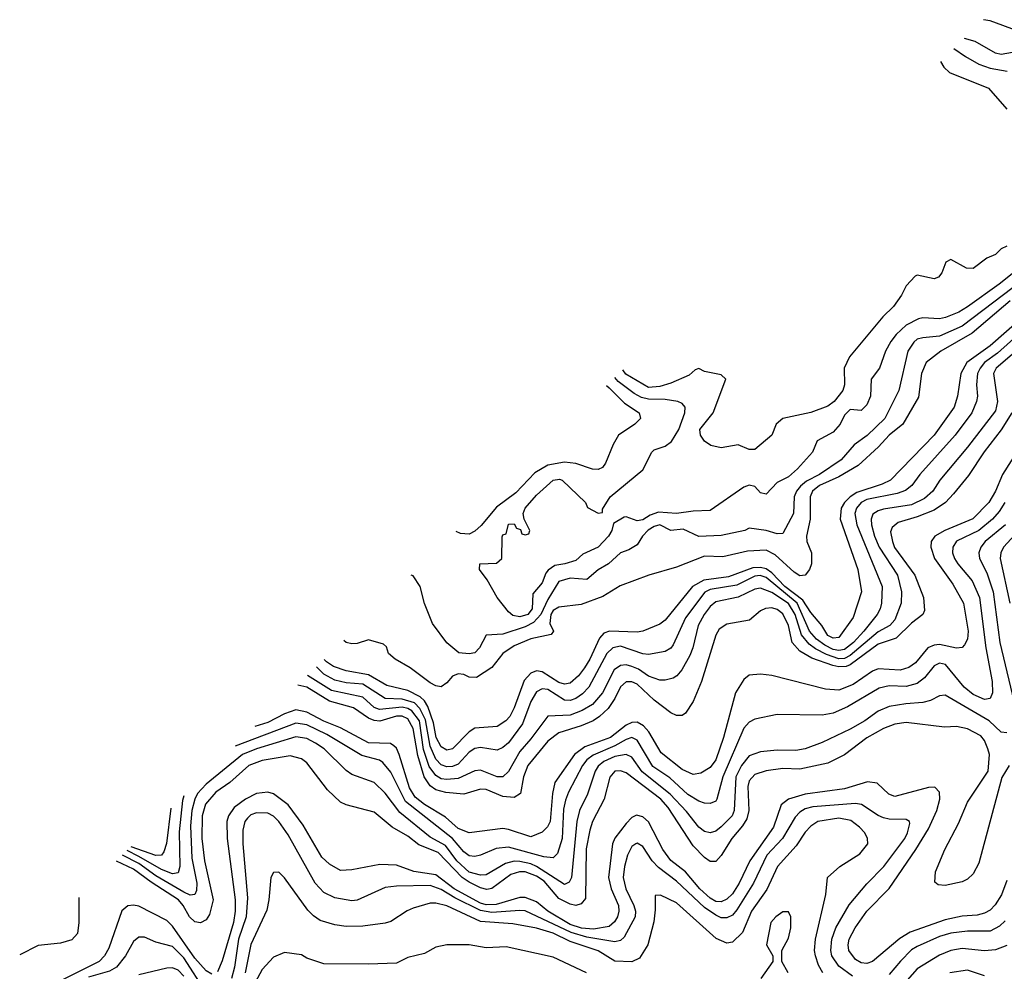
# Model space of a CAD drawing. Header units: inches. Extents: x 1793402 to 1900366, y 320852 to 470679.
# Tile 263 of 604: x 1822824 to 1826341, y 413915 to 417314. Entities that reach past the tile are written whole.
import ezdxf

# ---------------------------------------------------------------- set-up
doc = ezdxf.new("R2010")
doc.units = ezdxf.units.IN
doc.header["$MEASUREMENT"] = 0
doc.layers.add('B8421', color=7, linetype='Continuous')

msp = doc.modelspace()

# ---------------------------------------------------------------- linework, layer by layer
at = {"layer": 'B8421', "color": 4}
for points, elevation in [([(1826390, 417273.4), (1826290, 417310.3), (1826266.9, 417314.2)], 276), ([(1826370, 417197.6), (1826330, 417190.4), (1826310, 417194.9), (1826236.9, 417236.9), (1826198.2, 417247.6)], 272), ([(1826160.9, 417211.4), (1826202.2, 417182.2), (1826250, 417155.8), (1826290, 417141.6), (1826350.8, 417130)], 268), ([(1826113.2, 417165.1), (1826124.6, 417144.6), (1826145.5, 417125.5), (1826284.9, 417070), (1826350, 416994.8)], 264), ([(1826350, 416505.2), (1826330, 416495.3), (1826310, 416475.3), (1826278, 416462), (1826230, 416426), (1826206.3, 416426.3), (1826150, 416458), (1826131.6, 416448.4), (1826118, 416410), (1826105.4, 416394.6), (1826090, 416388.7), (1826030, 416402), (1826022, 416398), (1825990, 416364), (1825973.4, 416330), (1825944.9, 416290), (1825907.6, 416252.4), (1825788, 416110), (1825768.4, 416070), (1825770.4, 416010), (1825763.7, 415990), (1825733.4, 415950), (1825710, 415934), (1825650, 415911.1), (1825550, 415889.3), (1825526, 415870), (1825510.8, 415830), (1825450, 415779), (1825430, 415779), (1825390, 415795.3), (1825330, 415785.2), (1825292.9, 415792.9), (1825270, 415808.7), (1825256, 415830), (1825253.2, 415850), (1825301.2, 415910), (1825346, 416030), (1825330, 416046), (1825270, 416057.2), (1825250, 416068.7), (1825236.9, 416063.1), (1825215.5, 416044.5), (1825150, 416016.3), (1825110, 416003.9), (1825070, 416001), (1824988.5, 416048.5), (1824978, 416063.7)], 264), ([(1826427.7, 416452.3), (1826322.4, 416370), (1826210, 416288), (1826178.8, 416270), (1826131, 416250), (1826110, 416246.3), (1826050, 416249.6), (1826034.2, 416245.8), (1825990, 416222.9), (1825954.9, 416190), (1825935.4, 416164.6), (1825916.4, 416130), (1825894.8, 416070), (1825864.9, 416030), (1825862.8, 415970), (1825850, 415938), (1825830, 415918), (1825790, 415922), (1825770, 415902), (1825754.8, 415870), (1825730, 415841.2), (1825672, 415810), (1825656, 415770), (1825602.8, 415710), (1825570, 415680.9), (1825530, 415661.2), (1825490, 415619), (1825470, 415624), (1825450, 415646.6), (1825430, 415651.6), (1825410, 415644.2), (1825290, 415560.5), (1825230, 415558.2), (1825170, 415549.8), (1825105.3, 415554.7), (1825075.6, 415544.4), (1825050, 415528), (1825030, 415523.7), (1824990, 415539), (1824982.8, 415537.2), (1824945.4, 415514.6), (1824938.8, 415490), (1824926.8, 415470), (1824890, 415429.6), (1824835.3, 415404.7), (1824810, 415382.9), (1824771.3, 415370), (1824735.2, 415364.8), (1824711.9, 415348.1), (1824702.8, 415337.2), (1824690, 415302.7), (1824656.8, 415263.2), (1824654.9, 415210), (1824639.3, 415190), (1824610, 415181.3), (1824585.8, 415185.8), (1824570, 415199), (1824529.2, 415250), (1824494, 415314), (1824466, 415350), (1824468, 415370), (1824527.3, 415372.7), (1824546, 415390), (1824547.3, 415467.3), (1824550, 415474), (1824562, 415478), (1824570, 415512), (1824590, 415514), (1824598, 415498), (1824612.7, 415492.7), (1824618, 415478), (1824630, 415474), (1824642, 415478), (1824646, 415490), (1824626, 415530), (1824622, 415550), (1824629.2, 415570), (1824670, 415616), (1824729, 415670), (1824752.5, 415672.5), (1824762, 415670), (1824844.7, 415590), (1824851.6, 415571.6), (1824890, 415552), (1824906, 415554), (1824906, 415566), (1824933.2, 415610), (1825050, 415706), (1825082, 415770), (1825090, 415778), (1825130, 415791), (1825151.9, 415808.1), (1825178.4, 415850), (1825199.6, 415910), (1825200.9, 415930), (1825190, 415942.7), (1825175.3, 415950), (1825130, 415957.4), (1825070, 415958.4), (1825044.5, 415964.5), (1825018.6, 415978.6), (1824962.1, 416022.1), (1824949.6, 416036.2)], 268), ([(1826445.9, 416414.1), (1826190, 416219.8), (1826110, 416184), (1826050, 416178), (1826030, 416173), (1826017.2, 416162.8), (1825996.4, 416130), (1825964.4, 415990), (1825913.7, 415890), (1825851.2, 415828.8), (1825804.4, 415795.6), (1825758.4, 415741.6), (1825680.4, 415690), (1825634.4, 415665.6), (1825612.4, 415647.6), (1825598.3, 415630), (1825590.3, 415610), (1825588, 415550), (1825550, 415479), (1825530, 415478), (1825490, 415489.6), (1825430, 415498), (1825414, 415490), (1825330, 415472), (1825250, 415468), (1825194.3, 415494.3), (1825150, 415489.3), (1825110, 415509.6), (1825090, 415504), (1825068.9, 415491.1), (1825048.9, 415470), (1825030, 415438), (1824999.9, 415420.1), (1824970, 415409.4), (1824927.7, 415370), (1824890.3, 415349.7), (1824850, 415315.1), (1824790, 415319.7), (1824750, 415307), (1824710, 415243.6), (1824685.2, 415190), (1824659.4, 415160.6), (1824630, 415145), (1824550, 415119.8), (1824490, 415115.3), (1824466.8, 415070), (1824450, 415053.2), (1824430, 415049.5), (1824392.9, 415052.9), (1824350, 415088), (1824298, 415158), (1824269.4, 415229.4), (1824254, 415290), (1824230, 415328), (1824222.5, 415330.6)], 272), ([(1826362.3, 416310), (1826225.6, 416194.4), (1826114.4, 416130), (1826061.6, 416090), (1826044.9, 416050), (1826034.4, 415965.6), (1825978, 415870), (1825930.2, 415829.8), (1825892, 415788), (1825818.4, 415721.6), (1825750, 415681.5), (1825680.4, 415650), (1825655.8, 415630), (1825647.2, 415610), (1825647.6, 415530), (1825634.4, 415470), (1825635.5, 415450), (1825652.2, 415410), (1825652, 415370), (1825645.5, 415350), (1825630, 415329.6), (1825610, 415327.8), (1825590, 415340.5), (1825522.7, 415402.7), (1825490, 415418.9), (1825424.2, 415415.8), (1825335.1, 415395.1), (1825270, 415398), (1825170, 415358.9), (1825071.3, 415330), (1824968.5, 415291.5), (1824906.6, 415253.4), (1824830, 415225.6), (1824750, 415215.4), (1824730, 415204.2), (1824721.3, 415190), (1824718, 415158), (1824731, 415130), (1824722, 415118), (1824650, 415102.6), (1824590, 415077.6), (1824550.2, 415049.8), (1824510, 415000.9), (1824455.5, 414964.5), (1824430, 414966), (1824410, 414975.6), (1824390, 414977.6), (1824370, 414969.5), (1824350, 414946), (1824330, 414931.8), (1824310, 414934.7), (1824290, 414945.7), (1824218.7, 414998.7), (1824165.2, 415030), (1824141.2, 415050), (1824133.6, 415073.6), (1824123.1, 415083.1), (1824070, 415099), (1824030, 415086), (1824010, 415084.5), (1823990, 415089.6), (1823981.2, 415096.5)], 276), ([(1826397.1, 416242.9), (1826290.7, 416149.2), (1826207, 416090), (1826185.3, 416050), (1826174, 415970), (1826161.3, 415930), (1826090.4, 415830), (1825934.9, 415670), (1825904.5, 415655.5), (1825814.5, 415625.5), (1825790.2, 415609.8), (1825770.2, 415589.8), (1825758.3, 415570), (1825755.2, 415530), (1825817.6, 415350), (1825830.5, 415270), (1825801.4, 415178.6), (1825750, 415107.6), (1825730, 415105.1), (1825710, 415115.1), (1825689.6, 415150), (1825650, 415196.3), (1825620.7, 415240.7), (1825556.5, 415290), (1825510, 415338.3), (1825490, 415352.5), (1825470, 415357.8), (1825443.2, 415356.8), (1825355.9, 415324.1), (1825268.2, 415311.8), (1825227.4, 415290), (1825130, 415169.4), (1825110, 415155.1), (1825050.3, 415129.7), (1825030, 415126), (1824930.3, 415129.7), (1824910, 415122.9), (1824894.8, 415105.2), (1824860.9, 415030), (1824841.4, 414998.6), (1824820.4, 414970), (1824790, 414944.7), (1824770, 414940.5), (1824750, 414947.1), (1824690, 414985.4), (1824670, 414988.2), (1824650, 414980.5), (1824626.4, 414953.6), (1824590, 414856), (1824574.3, 414825.7), (1824560.5, 414810), (1824530, 414789.6), (1824450, 414784.2), (1824429.1, 414770.9), (1824370, 414709.6), (1824350, 414704.7), (1824330, 414716.9), (1824312, 414750), (1824302.4, 414802.4), (1824281.3, 414861.3), (1824270, 414881), (1824255, 414895), (1824210, 414917.7), (1824135.7, 414935.7), (1824070, 414974), (1823990, 414988.6), (1823944.4, 415004.4), (1823920.2, 415020.2), (1823911.8, 415029.2)], 284), ([(1826410, 416206), (1826316.4, 416123.6), (1826270.3, 416090), (1826254.3, 416070), (1826245.7, 416050), (1826242, 416010), (1826244.9, 415970), (1826241.3, 415950), (1826224.4, 415910), (1826164.9, 415830), (1826039.5, 415690), (1826010.2, 415649.8), (1825987.6, 415632.4), (1825958.4, 415621.6), (1825850, 415600.3), (1825830.2, 415589.8), (1825813.1, 415570), (1825807.4, 415550), (1825814, 415510), (1825904.9, 415290), (1825902, 415230), (1825897.6, 415210), (1825886.4, 415190), (1825839, 415130), (1825802, 415090), (1825770, 415065), (1825750, 415061), (1825730, 415064.5), (1825699.5, 415079.5), (1825670, 415101.8), (1825645, 415130), (1825600.6, 415230), (1825490, 415321.2), (1825468.6, 415328.6), (1825450, 415326), (1825385.6, 415294.4), (1825290, 415279.3), (1825271, 415269), (1825202.5, 415177.5), (1825158.6, 415081.5), (1825150, 415069.5), (1825130, 415057), (1825070, 415047.3), (1825050, 415049.6), (1824970, 415076.4), (1824943, 415070), (1824921.7, 415050), (1824856.5, 414930), (1824834.3, 414905.7), (1824810, 414889.7), (1824790, 414882.6), (1824770, 414883.5), (1824710, 414921.3), (1824690, 414924.2), (1824670, 414913.6), (1824650, 414879.3), (1824620.4, 414799.6), (1824570, 414731.8), (1824550, 414714), (1824530, 414705.1), (1824470, 414715.1), (1824450, 414711.5), (1824430, 414697.6), (1824390, 414655.4), (1824370, 414646.4), (1824350, 414645.3), (1824330, 414652.4), (1824310, 414673.3), (1824290, 414719.5), (1824273.7, 414813.7), (1824253.7, 414853.7), (1824234, 414874), (1824190, 414887.6), (1824130, 414889.8), (1824050, 414940.8), (1823990, 414945), (1823950, 414955.6), (1823910, 414976.8), (1823883.9, 415002.1)], 288), ([(1826418.9, 416161.1), (1826312.2, 416070), (1826302.6, 416050), (1826317, 415950), (1826310, 415917.2), (1826210, 415787), (1826110.3, 415669.7), (1826085.5, 415630), (1826056.4, 415603.6), (1826010, 415581.7), (1825910, 415565.4), (1825890, 415559.7), (1825871.8, 415548.2), (1825865.7, 415530), (1825866.3, 415510), (1825877.7, 415470), (1825894.3, 415430), (1825959.5, 415330), (1825974, 415270), (1825972.7, 415230), (1825950.3, 415170), (1825932.4, 415150), (1825890, 415127.3), (1825790, 415043.7), (1825770, 415032.3), (1825750, 415031.3), (1825706.3, 415046.3), (1825666.4, 415066.4), (1825643.9, 415083.9), (1825616.6, 415116.6), (1825593.4, 415190), (1825570, 415228.6), (1825510, 415268.7), (1825470, 415284), (1825450, 415279.7), (1825390, 415251), (1825310, 415234.7), (1825290, 415217.6), (1825268.8, 415190), (1825247.2, 415150), (1825228.7, 415070), (1825217.1, 415042.9), (1825188.5, 414991.5), (1825170.8, 414970), (1825158, 414962), (1825130, 414954.5), (1825110, 414955.6), (1825070, 414969.7), (1825034, 414994), (1825010, 415004.4), (1824990, 415009.7), (1824970, 415008), (1824947.5, 414992.5), (1824905.7, 414910), (1824870, 414868), (1824833.1, 414846.9), (1824790, 414829.8), (1824710, 414826.6), (1824650, 414745.1), (1824610, 414700.7), (1824570, 414629.2), (1824550, 414609.6), (1824530, 414609.7), (1824470, 414633.3), (1824450, 414631.5), (1824390, 414604.4), (1824350, 414599.8), (1824330, 414602.3), (1824310, 414614.3), (1824287.1, 414647.1), (1824266.9, 414706.9), (1824251.6, 414810), (1824225.1, 414845.1), (1824210, 414854.3), (1824190, 414858.4), (1824109.3, 414850), (1824090, 414857.7), (1824050, 414894.8), (1823938.2, 414918.1), (1823852.6, 414971.8)], 292), ([(1824919.7, 416007.1), (1824930, 415999.7), (1824984.1, 415944.1), (1825037.2, 415910), (1825041.2, 415890), (1825021.2, 415870), (1824962.7, 415830), (1824943.3, 415796.7), (1824917, 415730), (1824905.4, 415714.6), (1824890, 415708), (1824870, 415708.4), (1824810, 415728.8), (1824770, 415734.3), (1824710, 415722.7), (1824664.6, 415695.4), (1824595.6, 415624.4), (1824527.2, 415572.8), (1824472.9, 415507.1), (1824450, 415487), (1824430, 415477), (1824398.4, 415478.4), (1824382.8, 415486.2)], 272), ([(1826487.4, 415930), (1826334.6, 415690), (1826308.9, 415630), (1826285.3, 415590), (1826228.3, 415531.7), (1826128, 415490), (1826093, 415470), (1826079.3, 415450), (1826078.4, 415430), (1826092, 415390), (1826157.4, 415297.4), (1826194.9, 415230), (1826211.8, 415130), (1826210, 415102), (1826199.2, 415080.8), (1826190, 415072.3), (1826170.5, 415069.5), (1826110, 415082.6), (1826090, 415080.5), (1826068.2, 415070), (1826023.2, 415016.8), (1826000.2, 414999.8), (1825968.9, 414991.1), (1825890, 414996), (1825870, 414986.9), (1825800.8, 414939.2), (1825750, 414919.7), (1825702.8, 414922.8), (1825510, 414972.3), (1825470, 414976), (1825430, 414973.2), (1825410, 414957.2), (1825380.4, 414910), (1825338.3, 414750), (1825310.3, 414670), (1825290, 414642.9), (1825257.3, 414622.7), (1825230, 414618.4), (1825190, 414636.3), (1825115.3, 414695.3), (1825071.1, 414770), (1825051.6, 414791.6), (1825030, 414804.7), (1825010, 414804), (1824990, 414794), (1824934, 414750), (1824843.2, 414716.8), (1824806, 414690), (1824736, 414590), (1824726.7, 414550), (1824718.3, 414450), (1824709, 414431), (1824690, 414411.8), (1824650, 414395.6), (1824570, 414422), (1824550, 414424.7), (1824430, 414409.6), (1824390, 414425.4), (1824345.3, 414465.3), (1824270, 414510.8), (1824236.6, 414536.6), (1824216.2, 414570), (1824179.8, 414690), (1824170, 414712), (1824160.7, 414720.7), (1824148.3, 414728.3), (1824070, 414730.8), (1823970, 414784.8), (1823910, 414808.8), (1823850, 414840.9), (1823810, 414848.5), (1823770, 414834.8), (1823710, 414804.2), (1823664.2, 414789)], 304), ([(1826367.4, 415910), (1826330, 415849.6), (1826269.3, 415770.7), (1826213.5, 415686.5), (1826158.9, 415621.1), (1826130.4, 415590), (1826090, 415562.3), (1826030, 415538), (1825961.8, 415518.2), (1825939.9, 415500.1), (1825934.6, 415485.4), (1825941.1, 415450), (1825949.3, 415429.3), (1826021.1, 415330), (1826052, 415250), (1826055.8, 415204.2), (1826050.3, 415189.7), (1826010, 415158.7), (1825954.8, 415105.2), (1825890, 415083.1), (1825790.1, 415009.9), (1825776.1, 415003.9), (1825750, 415002.2), (1825727.9, 415007.9), (1825653.5, 415033.5), (1825610, 415058.3), (1825582.6, 415090), (1825569.7, 415150), (1825550, 415191.5), (1825530, 415207.6), (1825510, 415213.3), (1825488.5, 415211.5), (1825470, 415202.7), (1825430.3, 415169.7), (1825350, 415155.1), (1825322.8, 415137.2), (1825310, 415115.3), (1825259.5, 414950), (1825230, 414879), (1825202.5, 414837.5), (1825190, 414829.3), (1825170.6, 414829.4), (1825150, 414838.4), (1825090, 414883.5), (1825030, 414940.5), (1825010, 414949.7), (1824990, 414949.6), (1824970, 414931.8), (1824950, 414889.5), (1824925.9, 414854.1), (1824895.1, 414824.9), (1824872.7, 414810), (1824830, 414792.3), (1824750, 414766.6), (1824710, 414737.6), (1824639.5, 414650), (1824624, 414610), (1824612.4, 414550), (1824590, 414535.6), (1824550, 414539.7), (1824490, 414564.7), (1824470, 414566), (1824410, 414548.3), (1824346.4, 414553.6), (1824310, 414563.5), (1824290, 414577.7), (1824268.2, 414610), (1824246.1, 414686.1), (1824230, 414782.7), (1824210, 414816.8), (1824190, 414826.4), (1824170, 414826), (1824110, 414808.7), (1824090, 414810.9), (1824070, 414819.8), (1824016.6, 414856.6), (1823930, 414880.3), (1823850, 414929.8), (1823817.3, 414937.5)], 296), ([(1826342.7, 415590), (1826322.7, 415557.3), (1826298.7, 415530), (1826250.4, 415490), (1826170, 415451.5), (1826157.1, 415430), (1826156.4, 415410), (1826163.1, 415390), (1826174.9, 415370), (1826226.4, 415310), (1826252.7, 415250), (1826274.9, 415070), (1826297, 414950), (1826299.3, 414910), (1826290, 414889.3), (1826270, 414885.6), (1826230, 414904.2), (1826197.6, 414930), (1826131, 415011), (1826110, 415016.2), (1826090, 415006.6), (1826056.1, 414963.9), (1826030, 414943.6), (1825990, 414933), (1825930, 414935.1), (1825893.5, 414926.5), (1825780.7, 414859.3), (1825730, 414837), (1825690, 414829.5), (1825530, 414832.7), (1825450, 414816), (1825430, 414805.2), (1825410, 414784), (1825336.1, 414610), (1825314.4, 414530), (1825310, 414522.7), (1825290, 414514.5), (1825270, 414515.6), (1825250, 414523), (1825210, 414546.6), (1825146.2, 414606.2), (1825086.1, 414646.1), (1825030, 414740.5), (1825010, 414749.7), (1824990, 414743.1), (1824950, 414720.7), (1824872.4, 414687.6), (1824849.4, 414670.6), (1824834.6, 414650), (1824784.5, 414555.5), (1824773.7, 414526.3), (1824766.3, 414493.7), (1824761.1, 414390), (1824744.4, 414335.6), (1824730, 414320.9), (1824696.1, 414323.9), (1824570, 414359.1), (1824526.4, 414353.6), (1824470, 414329.6), (1824450, 414325.6), (1824430, 414327.8), (1824410, 414342.4), (1824369.7, 414390), (1824202, 414522), (1824150, 414626.6), (1824121.4, 414661.5), (1824109.7, 414669.7), (1824046.3, 414686.3), (1823921.5, 414761.5), (1823850, 414795.6), (1823810, 414800.9), (1823593.1, 414719.9)], 308), ([(1826344.9, 415510), (1826272, 415450), (1826257, 415430), (1826250.4, 415410), (1826252.4, 415390), (1826278.2, 415338.2), (1826300.9, 415270), (1826324.4, 415090), (1826382, 414850)], 312), ([(1826392.7, 415490), (1826338, 415430), (1826328.2, 415410), (1826326.7, 415390), (1826360.3, 415230)], 316), ([(1826350, 414766.6), (1826330, 414769.5), (1826287, 414810), (1826130, 414902), (1826110, 414899.5), (1826077.4, 414882.6), (1826050, 414875.1), (1825988.9, 414871.1), (1825930, 414860.5), (1825890, 414844.2), (1825843, 414810), (1825790, 414779.7), (1825690, 414732), (1825630, 414709.5), (1825596.7, 414703.3), (1825530, 414705.1), (1825470, 414699.5), (1825430, 414685.1), (1825402.3, 414650), (1825382, 414610), (1825375.6, 414490), (1825369, 414471), (1825330, 414431.6), (1825310, 414416.2), (1825290, 414409.4), (1825270, 414414.5), (1825250, 414429.6), (1825206, 414486), (1825147.9, 414547.9), (1825047.1, 414627.1), (1825010, 414679.5), (1824990, 414689.6), (1824950, 414682), (1824910, 414664.8), (1824890, 414647.3), (1824879.6, 414630), (1824852.7, 414547.3), (1824823.7, 414490), (1824814.6, 414450), (1824794.9, 414250), (1824786.4, 414233.6), (1824770, 414225.6), (1824670, 414289), (1824650, 414298.5), (1824610, 414307.9), (1824590, 414308.7), (1824559.4, 414300.6), (1824490, 414259.7), (1824470, 414258.3), (1824430, 414268.7), (1824385.6, 414310), (1824344.5, 414364.5), (1824290, 414393.7), (1824181.8, 414481.8), (1824130, 414551.8), (1824090, 414589.4), (1824010, 414618), (1823990, 414632.3), (1823911.6, 414710), (1823880.9, 414730), (1823850, 414746.6), (1823810, 414752.3), (1823670, 414709.8), (1823619.3, 414690), (1823490, 414584), (1823459.6, 414550), (1823449.4, 414530.6), (1823438.4, 414490), (1823434.3, 414434.3), (1823439.2, 414319.2), (1823456.9, 414230), (1823456, 414204), (1823450, 414189.2), (1823432.5, 414187.5), (1823410, 414197.3), (1823310, 414256.2), (1823250, 414300.2), (1823190.8, 414329.6)], 312), ([(1826358, 414650), (1826332.4, 414607.6), (1826250, 414301.2), (1826230, 414263.7), (1826210, 414244.5), (1826190, 414234.5), (1826130, 414222), (1826104.5, 414224.5), (1826093.2, 414233.2), (1826095.6, 414270), (1826128.5, 414350), (1826176.8, 414443.2), (1826210, 414519.1), (1826282.7, 414630), (1826287.6, 414690), (1826282.4, 414710), (1826270, 414739.3), (1826256.8, 414756.8), (1826210, 414780.7), (1826170.6, 414789.4), (1826127.2, 414787.2), (1825990, 414804.2), (1825950, 414798), (1825910, 414782.4), (1825850, 414749.6), (1825770, 414687.8), (1825710, 414658), (1825610, 414637.3), (1825550, 414639.1), (1825490, 414631.1), (1825450, 414618.7), (1825430, 414595.1), (1825424.8, 414575.2), (1825428.9, 414490), (1825420.7, 414459.3), (1825405.6, 414434.4), (1825367.2, 414390), (1825330, 414329.3), (1825310, 414307.3), (1825290, 414307.6), (1825270, 414321.6), (1825230, 414363.6), (1825139.7, 414499.7), (1825113.7, 414530), (1824990, 414623.5), (1824970, 414631.2), (1824950, 414629.6), (1824931.7, 414608.3), (1824911.8, 414530), (1824870.3, 414450), (1824860.4, 414419.6), (1824847.2, 414352.8), (1824844.8, 414175.2), (1824830, 414155.6), (1824810.2, 414149.8), (1824790, 414154.8), (1824750, 414174.8), (1824697, 414237), (1824670, 414255.4), (1824630, 414270.7), (1824609.4, 414270.6), (1824578.5, 414261.5), (1824510, 414210.9), (1824493, 414207), (1824470, 414212.8), (1824430, 414233.6), (1824404.1, 414250), (1824319.1, 414339.1), (1824250, 414367.1), (1824210, 414397.4), (1824154.5, 414430), (1824090, 414483.7), (1823990, 414509.4), (1823970, 414519.3), (1823923.3, 414563.3), (1823850, 414659.3), (1823830, 414674.5), (1823790, 414684.2), (1823690, 414668.4), (1823643, 414650), (1823574.4, 414590), (1823524.7, 414555.3), (1823487.8, 414512.2), (1823475.5, 414470), (1823474.4, 414390), (1823484.4, 414310), (1823514.7, 414170), (1823501.8, 414118.2), (1823490, 414099.5), (1823470, 414087.8), (1823450, 414091.3), (1823430, 414109.7), (1823407.9, 414150), (1823390.9, 414170.9), (1823293.2, 414233.2), (1823230, 414280.3), (1823169.5, 414309)], 316), ([(1826350, 414239), (1826331.3, 414188.7), (1826307.9, 414152.1), (1826290, 414134), (1826270, 414122.4), (1826244.4, 414115.6), (1826190, 414112.4), (1826130, 414098.5), (1826004.9, 414055.1), (1825968, 414032), (1825870, 413949.6), (1825850, 413943.6), (1825830, 413945.6), (1825810, 413957), (1825786, 413990), (1825783, 414010), (1825786.3, 414030), (1825807.8, 414070), (1825849.6, 414130), (1825930, 414210.5), (1826025.4, 414350), (1826070, 414423.8), (1826100.4, 414490), (1826111.1, 414530), (1826110, 414555.3), (1826093.1, 414573.1), (1826070, 414571.6), (1825950, 414539.5), (1825927.9, 414547.9), (1825887, 414587), (1825852, 414592), (1825770, 414567.1), (1825630, 414547.4), (1825570.2, 414529.8), (1825543.8, 414510), (1825516, 414430), (1825431.5, 414310), (1825394, 414230), (1825370, 414191.6), (1825350, 414172.6), (1825330, 414163.1), (1825310, 414164.8), (1825290, 414176), (1825253.7, 414210), (1825202, 414270), (1825150, 414311.5), (1825121.1, 414350), (1825070, 414449.5), (1825050, 414467.3), (1825027, 414473), (1825010, 414464.5), (1824990, 414442.9), (1824949.3, 414390.7), (1824941.5, 414370), (1824927.2, 414250), (1824936.5, 414210), (1824963.1, 414150), (1824964.6, 414130), (1824958.9, 414110), (1824948.2, 414091.8), (1824930, 414074.7), (1824874, 414066), (1824830.2, 414069.8), (1824790, 414082.7), (1824709.9, 414129.9), (1824670, 414163.1), (1824630, 414178.9), (1824610, 414179.1), (1824526.4, 414153.6), (1824490, 414152.9), (1824470, 414158.4), (1824375.6, 414210), (1824310, 414259.8), (1824231.8, 414271.8), (1824170, 414294.7), (1824110, 414296.2), (1824010, 414278), (1823970, 414275.1), (1823930, 414298), (1823903.3, 414323.3), (1823836.6, 414436.6), (1823782.9, 414510), (1823730, 414549.6), (1823710, 414555.1), (1823670, 414549.7), (1823630, 414529.7), (1823590, 414499.7), (1823570.3, 414470), (1823564.4, 414450), (1823565.5, 414390), (1823594.2, 414170), (1823594, 414130), (1823587.2, 414090), (1823547.1, 413952.9), (1823530, 413912.7)], 324), ([(1823409.9, 414542.3), (1823405.7, 414525.7), (1823393.8, 414413.8), (1823395.6, 414290), (1823390, 414266.6), (1823370, 414263.5), (1823330, 414278.9), (1823250, 414325.6), (1823208.3, 414346.6)], 308), ([(1825798.2, 413898.2), (1825750, 413933.6), (1825725.4, 413970), (1825721.1, 413990), (1825725.4, 414030), (1825739.7, 414070), (1825787.3, 414152.7), (1825850, 414227.7), (1825910.9, 414289.1), (1825985.1, 414390), (1825995.6, 414410), (1826003.1, 414443.1), (1826002, 414450), (1825990, 414457.2), (1825930, 414458.4), (1825910, 414463.6), (1825890, 414471.8), (1825831.1, 414511.1), (1825810, 414514.7), (1825657.1, 414502.9), (1825630, 414495.4), (1825610, 414483.6), (1825593.8, 414466.2), (1825548.8, 414390), (1825493.1, 414330), (1825444.9, 414230), (1825385.2, 414134.8), (1825370, 414116.2), (1825350, 414106), (1825330, 414106.6), (1825310, 414115.1), (1825270, 414143.5), (1825170, 414237.4), (1825106.2, 414286.2), (1825083.6, 414310), (1825050, 414361.2), (1825030, 414372.7), (1825024.7, 414370), (1825010, 414361.2), (1824994.9, 414330), (1824984.2, 414290), (1824979.5, 414250), (1824988.9, 414210), (1825018, 414150), (1825023.7, 414130), (1825022, 414110), (1824983.4, 414036.6), (1824970, 414025.6), (1824950, 414020.5), (1824850, 414036.8), (1824793.9, 414053.9), (1824630, 414130.9), (1824610, 414132.9), (1824510, 414124.9), (1824470, 414131.9), (1824377.9, 414177.9), (1824330, 414207.7), (1824290, 414221.5), (1824170, 414219.6), (1824130, 414214), (1824029.5, 414169.5), (1824010, 414167.3), (1823950, 414177), (1823910, 414197), (1823879.5, 414230), (1823782.5, 414402.5), (1823749.4, 414450), (1823730, 414469.4), (1823710, 414479.6), (1823670, 414480.7), (1823650, 414473.6), (1823637.3, 414462.7), (1823628.2, 414450), (1823621.1, 414418.9), (1823621.1, 414370), (1823638, 414178), (1823632.6, 414110), (1823605.2, 414030), (1823591.4, 413930), (1823580.2, 413890)], 328), ([(1823363.6, 414497.3), (1823347.9, 414372.1), (1823338.5, 414341.5), (1823330, 414329.6), (1823310, 414328.6), (1823221.9, 414359.8)], 304), ([(1825693.3, 413910), (1825677, 413937), (1825666, 413970), (1825663, 413990), (1825666.3, 414030), (1825703.7, 414190), (1825709.2, 414250), (1825754, 414290), (1825825.4, 414334.6), (1825853.2, 414370), (1825852.7, 414390), (1825842.7, 414410), (1825823.7, 414430), (1825793.3, 414453.3), (1825750, 414462.6), (1825674.8, 414450), (1825650, 414434), (1825630, 414412), (1825596.9, 414363.1), (1825530.4, 414290), (1825492.4, 414207.6), (1825438, 414130), (1825406, 414054), (1825370, 414019.3), (1825350, 414016), (1825311.9, 414031.9), (1825170, 414159.3), (1825112.7, 414187.3), (1825094, 414186), (1825094.4, 414134.4), (1825088.5, 414091.5), (1825067.3, 414010), (1825038, 413962), (1825010, 413949.5), (1824950, 413951.6), (1824890, 413987.8), (1824790, 414021.4), (1824730, 414051.7), (1824670.4, 414069.6), (1824584.9, 414084.9), (1824470, 414093.3), (1824350, 414149.5), (1824310, 414158.4), (1824290, 414158.4), (1824230, 414140.9), (1824208.5, 414131.5), (1824150, 414092.7), (1824130, 414086.6), (1824050, 414076), (1823990, 414075.1), (1823950, 414080.9), (1823897.2, 414097.2), (1823873.1, 414113.1), (1823853.3, 414133.3), (1823770, 414248.7), (1823750, 414268.7), (1823730, 414268), (1823721, 414250), (1823714, 414170), (1823706.2, 414133.8), (1823649.2, 414010.8), (1823629.2, 413910)], 332), ([(1823034.7, 414178.2), (1823035.8, 414170), (1823034.9, 414090), (1823030.4, 414050), (1823010, 414027), (1822970, 414016), (1822890, 414007.6), (1822824, 413973.7)], 316), ([(1823510, 413905.1), (1823490, 413916.9), (1823450, 413962.6), (1823370, 414076.9), (1823350, 414096.2), (1823250, 414147.3), (1823230, 414151.8), (1823210.5, 414149.5), (1823188.7, 414131.3), (1823142.2, 413997.8), (1823126.7, 413970), (1823108.2, 413950), (1822962.4, 413877.6)], 324), ([(1825568.7, 413910), (1825546, 413950), (1825546, 413990), (1825570, 414034), (1825579, 414070), (1825579, 414110), (1825570, 414128), (1825550, 414128), (1825524.7, 414110), (1825506.8, 414090), (1825492, 414010), (1825514, 413970), (1825514, 413950), (1825470.8, 413889.2)], 336), ([(1826344.5, 414095.5), (1826323.4, 414076.6), (1826290, 414058), (1826210, 414058.3), (1826150, 414051.1), (1826110, 414039.1), (1826030, 414004.2), (1826010, 413991.6), (1825970, 413951.8), (1825930, 413903.6)], 328), ([(1823490, 413839.6), (1823410, 413963.5), (1823370, 414004.2), (1823310, 414019.3), (1823270, 414037.2), (1823250, 414037.2), (1823230, 414022), (1823202.4, 413970), (1823170.2, 413929.8), (1823144.6, 413915.4), (1823070, 413894)], 328), ([(1824848.7, 413910), (1824730, 413966), (1824562, 414002), (1824490, 413998.4), (1824430, 414009.4), (1824350, 414009.2), (1824310, 414001.2), (1824270, 413979), (1824210, 413964), (1824170, 413944), (1824070, 413941.2), (1823910, 413942), (1823850, 413962), (1823830, 413974), (1823770, 413982), (1823730, 413965.2), (1823690, 413921.2), (1823608.7, 413771.3)], 336), ([(1826350, 414007), (1826310, 413991.6), (1826270, 413987.8), (1826190, 413996.9), (1826150, 413989.6), (1826110, 413973.3), (1826030, 413923.6), (1825950, 413834)], 332), ([(1823410, 413898), (1823390, 413918.7), (1823370, 413927.8), (1823350, 413926), (1823250, 413902)], 332), ([(1826270, 413899.5), (1826210, 413919.5), (1826146, 413910)], 336)]:
    msp.add_lwpolyline(points, dxfattribs=dict(at, elevation=elevation))

doc.saveas('drawing.dxf')
